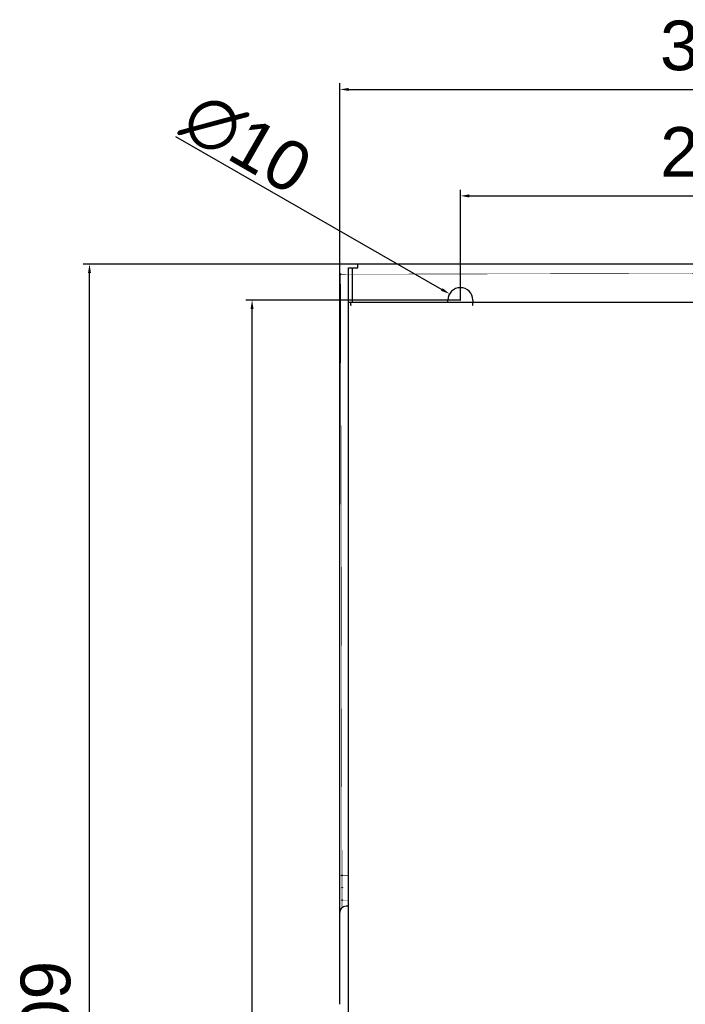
# Model space of a CAD drawing. Header units: millimetres. Extents: x 1117 to 38156, y -1945 to 7303.
# Tile 305 of 656: x 10661 to 10929, y 758 to 1155. Entities that reach past the tile are written whole.
import ezdxf

# ---------------------------------------------------------------- set-up
doc = ezdxf.new("R2010")
doc.units = ezdxf.units.MM
doc.styles.get("Standard").update_dxf_attribs({"font": 'arial.ttf'})
doc.dimstyles.new('DIMSTYLE_1', dxfattribs={"dimtxt": 4.2, "dimasz": 3.6, "dimexe": 2.5, "dimexo": 0, "dimgap": 1.05, "dimtad": 1, "dimdsep": 46, "dimtxsty": 'Standard', "dimblk": '_FILLED', "dimblk1": '_FILLED', "dimblk2": '_FILLED', "dimcen": 0.09, "dimazin": 2, "dimtp": 0.01, "dimtm": 0.01, "dimtfac": 1, "dimtofl": 0, "dimtmove": 0, "dimatfit": 3, "dimldrblk": '_FILLED', "dimfxl": 0, "dimtolj": 1, "dimarcsym": 0})

# ---------------------------------------------------------------- blocks, each defined once
blk = doc.blocks.new('_FILLED')
at = {"color": 0, "linetype": 'ByBlock'}
blk.add_solid([(0, 0), (-1, 0.17), (-1, -0.17)], dxfattribs=at)
blk = doc.blocks.new('*D60')
at = {"color": 0, "linetype": 'Continuous', "lineweight": -2}
for p, q in [((10789.92, 787.71), (10789.92, 1129.03)), ((10793.52, 1126.53), (11103.32, 1126.53)), ((11106.92, 787.71), (11106.92, 1129.03))]:
    blk.add_line(p, q, dxfattribs=at)
at = {"layer": 'Defpoints', "color": 0, "linetype": 'Continuous'}
for p in [(11106.92, 1126.53), (10789.92, 787.71), (11106.92, 787.71)]:
    blk.add_point(p, dxfattribs=at)
at = {"color": 0, "linetype": 'Continuous', "lineweight": -2, "xscale": 3.6, "yscale": 3.6, "zscale": 3.6, "rotation": 180}
blk.add_blockref('_FILLED', (10789.92, 1126.53), dxfattribs=at)
at = {"color": 0, "linetype": 'Continuous', "lineweight": -2, "xscale": 3.6, "yscale": 3.6, "zscale": 3.6}
blk.add_blockref('_FILLED', (11106.92, 1126.53), dxfattribs=at)
at = {"color": 0, "linetype": 'Continuous', "insert": (10942.02, 1154.25), "char_height": 20, "width": 8.4, "attachment_point": 2, "line_spacing_factor": 0.9}
blk.add_mtext('\\A1;317', dxfattribs=at)
blk = doc.blocks.new('*D61')
at = {"color": 0, "linetype": 'Continuous', "lineweight": -2}
for p, q in [((10797.12, 1056.21), (10686.74, 1056.21)), ((10689.24, 380.72), (10689.24, 1052.61)), ((10926.42, 377.12), (10686.74, 377.12))]:
    blk.add_line(p, q, dxfattribs=at)
at = {"layer": 'Defpoints', "color": 0, "linetype": 'Continuous'}
for p in [(10689.24, 1056.21), (10797.12, 1056.21), (10926.42, 377.12)]:
    blk.add_point(p, dxfattribs=at)
at = {"color": 0, "linetype": 'Continuous', "lineweight": -2, "xscale": 3.6, "yscale": 3.6, "zscale": 3.6}
for p, rotation in [((10689.24, 1056.21), 90), ((10689.24, 377.12), 270)]:
    blk.add_blockref('_FILLED', p, dxfattribs=dict(at, rotation=rotation))
at = {"color": 0, "linetype": 'Continuous', "insert": (10661.52, 732.98), "char_height": 20, "width": 16.8, "attachment_point": 2, "rotation": 90, "line_spacing_factor": 0.9}
blk.add_mtext('\\A1;679.09', dxfattribs=at)
blk = doc.blocks.new('*D62')
at = {"color": 0, "linetype": 'Continuous', "lineweight": -2}
for p, q in [((10838.42, 1041.71), (10838.42, 1086.16)), ((11058.42, 1041.71), (11058.42, 1086.16)), ((10842.02, 1083.66), (11054.82, 1083.66))]:
    blk.add_line(p, q, dxfattribs=at)
at = {"layer": 'Defpoints', "color": 0, "linetype": 'Continuous'}
for p in [(11058.42, 1083.66), (10838.42, 1041.71), (11058.42, 1041.71)]:
    blk.add_point(p, dxfattribs=at)
at = {"color": 0, "linetype": 'Continuous', "lineweight": -2, "xscale": 3.6, "yscale": 3.6, "zscale": 3.6, "rotation": 180}
blk.add_blockref('_FILLED', (10838.42, 1083.66), dxfattribs=at)
at = {"color": 0, "linetype": 'Continuous', "lineweight": -2, "xscale": 3.6, "yscale": 3.6, "zscale": 3.6}
blk.add_blockref('_FILLED', (11058.42, 1083.66), dxfattribs=at)
at = {"color": 0, "linetype": 'Continuous', "insert": (10942.08, 1111.38), "char_height": 20, "width": 8.4, "attachment_point": 2, "line_spacing_factor": 0.9}
blk.add_mtext('\\A1;220', dxfattribs=at)
blk = doc.blocks.new('*D64')
at = {"color": 0, "linetype": 'Continuous', "lineweight": -2}
for p, q in [((10838.42, 1041.71), (10752.12, 1041.71)), ((10754.62, 406.31), (10754.62, 1038.11)), ((10838.42, 402.71), (10752.12, 402.71))]:
    blk.add_line(p, q, dxfattribs=at)
at = {"layer": 'Defpoints', "color": 0, "linetype": 'Continuous'}
for p in [(10754.62, 1041.71), (10838.42, 1041.71), (10838.42, 402.71)]:
    blk.add_point(p, dxfattribs=at)
at = {"color": 0, "linetype": 'Continuous', "lineweight": -2, "xscale": 3.6, "yscale": 3.6, "zscale": 3.6}
for p, rotation in [((10754.62, 1041.71), 90), ((10754.62, 402.71), 270)]:
    blk.add_blockref('_FILLED', p, dxfattribs=dict(at, rotation=rotation))
at = {"color": 0, "linetype": 'Continuous', "insert": (10726.9, 725.28), "char_height": 20, "width": 8.4, "attachment_point": 2, "rotation": 90, "line_spacing_factor": 0.9}
blk.add_mtext('\\A1;639', dxfattribs=at)
blk = doc.blocks.new('*D85')
at = {"color": 0, "linetype": 'Continuous', "lineweight": -2}
for p, q in [((10723.8, 1107.57), (10830.96, 1046)), ((10838.33, 1041.71), (10838.51, 1041.71)), ((10838.42, 1041.62), (10838.42, 1041.8))]:
    blk.add_line(p, q, dxfattribs=at)
at = {"layer": 'Defpoints', "color": 0, "linetype": 'Continuous'}
for p in [(10834.08, 1044.2), (10842.75, 1039.22)]:
    blk.add_point(p, dxfattribs=at)
at = {"color": 0, "linetype": 'Continuous', "lineweight": -2, "xscale": 3.6, "yscale": 3.6, "zscale": 3.6, "rotation": 330.1184914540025}
blk.add_blockref('_FILLED', (10834.08, 1044.2), dxfattribs=at)
at = {"color": 0, "linetype": 'Continuous', "insert": (10752.43, 1104.76), "char_height": 20, "attachment_point": 5, "rotation": 330.1185}
blk.add_mtext('\\A1;∅10', dxfattribs=at)

msp = doc.modelspace()

# ---------------------------------------------------------------- linework, layer by layer
at = {"color": 7, "linetype": 'Continuous'}
for p, q in [((10793.418, 396.713), (10793.418, 1054.713)), ((10793.418, 1054.713), (10794.918, 1054.713)), ((10794.918, 1054.713), (10794.918, 1040.713)), ((10795.118, 1054.713), (10797.118, 1054.713)), ((10797.118, 1054.713), (10797.118, 1056.213)), ((11099.718, 1056.213), (10797.118, 1056.213)), ((10794.345, 1040.713), (10793.418, 1040.713)), ((10794.345, 1039.513), (10794.345, 1040.713)), ((10794.345, 1040.713), (10794.441, 1040.713)), ((11103.418, 1040.713), (10794.441, 1040.713)), ((10833.418, 1040.713), (10833.418, 1041.713)), ((10843.361, 1039.513), (10843.361, 1040.713)), ((10843.418, 1041.713), (10843.418, 1040.713)), ((10843.475, 1039.513), (10843.475, 1040.713)), ((10793.418, 797.713), (10792.418, 797.713)), ((10789.918, 758.213), (10789.918, 795.212))]:
    msp.add_line(p, q, dxfattribs=at)
at = {"color": 7, "linetype": 'Continuous', "const_width": 0.107}
for points in [[(10790.165, 1052.068), (10970.165, 1052.492)], [(10790.766, 797.075), (10790.165, 1052.068)], [(10790.267, 1052.17), (10970.266, 1052.594)], [(10790.867, 797.158), (10790.267, 1052.17)], [(10790.735, 810.069), (10793.418, 810.075)], [(10790.837, 810.171), (10793.418, 810.177)], [(10790.848, 805.171), (10793.418, 805.177)], [(10790.86, 800.171), (10793.418, 800.177)]]:
    msp.add_lwpolyline(points, dxfattribs=at)
at = {"color": 7, "linetype": 'Continuous'}
for centre in [(10790.165, 1052.068), (10790.267, 1052.17), (10790.735, 810.069), (10790.837, 810.171), (10790.848, 805.171), (10790.86, 800.171)]:
    msp.add_circle(centre, 0.127, dxfattribs=at)
for centre, radius, start, end in [((10838.418, 1041.713), 5, 0, 180), ((10807.515, 1040.312), 13.194, 182.45723, 183.47521), ((10856.092, 1040.303), 12.756, 180.55698, 182.50082), ((10856.85, 1040.328), 13.514, 182.46333, 182.60605), ((10856.606, 1040.316), 13.269, 182.60365, 183.26121), ((10856.095, 1040.287), 12.758, 183.26317, 183.48087), ((10792.418, 795.213), 2.5, 90, 180)]:
    msp.add_arc(centre, radius, start, end, dxfattribs=at)
for points, knots in [([(10843.34, 1040.51), (10843.339, 1040.487), (10843.336, 1040.377), (10843.336, 1040.266), (10843.337, 1040.179)], [0, 0, 0, 0, 0.2119547, 1, 1, 1, 1]), ([(10843.346, 1040.621), (10843.345, 1040.613), (10843.343, 1040.576), (10843.341, 1040.539), (10843.34, 1040.51)], [0, 0, 0, 0, 0.2154485, 1, 1, 1, 1]), ([(10843.353, 1040.69), (10843.352, 1040.685), (10843.349, 1040.663), (10843.347, 1040.64), (10843.346, 1040.621)], [0, 0, 0, 0, 0.1899839, 1, 1, 1, 1])]:
    msp.add_open_spline(points, degree=3, knots=knots, dxfattribs=at)

# ---------------------------------------------------------------- dimensions: what is measured, and where the dimension line sits
at = {"linetype": 'Continuous'}
for base, p1, p2, picture, middle in [((11106.918, 1126.529), (10789.918, 787.713), (11106.918, 787.713), '*D60', (10942.024, 1126.529)), ((11058.418, 1083.663), (10838.418, 1041.713), (11058.418, 1041.713), '*D62', (10942.08, 1083.663))]:
    dim = msp.add_linear_dim(base=base, p1=p1, p2=p2, dimstyle='DIMSTYLE_1', override={"dimtxt": 20}, dxfattribs=at)
    dim.commit()
    dim.dimension.update_dxf_attribs({"geometry": picture, "text_midpoint": middle, "dimtype": 160})
dim = msp.add_diameter_dim_2p(p1=(10842.753, 1039.222), p2=(10834.083, 1044.204), dimstyle='DIMSTYLE_1', override={"dimtxt": 20}, dxfattribs=at)
dim.commit()
dim.dimension.update_dxf_attribs({"geometry": '*D85', "text_midpoint": (10746.538, 1094.506), "dimtype": 163})
for base, p1, p2, picture, middle in [((10689.236, 1056.213), (10926.418, 377.119), (10797.118, 1056.213), '*D61', (10689.236, 732.978)), ((10754.621, 1041.713), (10838.418, 402.713), (10838.418, 1041.713), '*D64', (10754.621, 725.278))]:
    dim = msp.add_linear_dim(base=base, p1=p1, p2=p2, angle=90, dimstyle='DIMSTYLE_1', override={"dimtxt": 20}, dxfattribs=at)
    dim.commit()
    dim.dimension.update_dxf_attribs({"geometry": picture, "text_midpoint": middle, "dimtype": 160})

doc.saveas('drawing.dxf')
